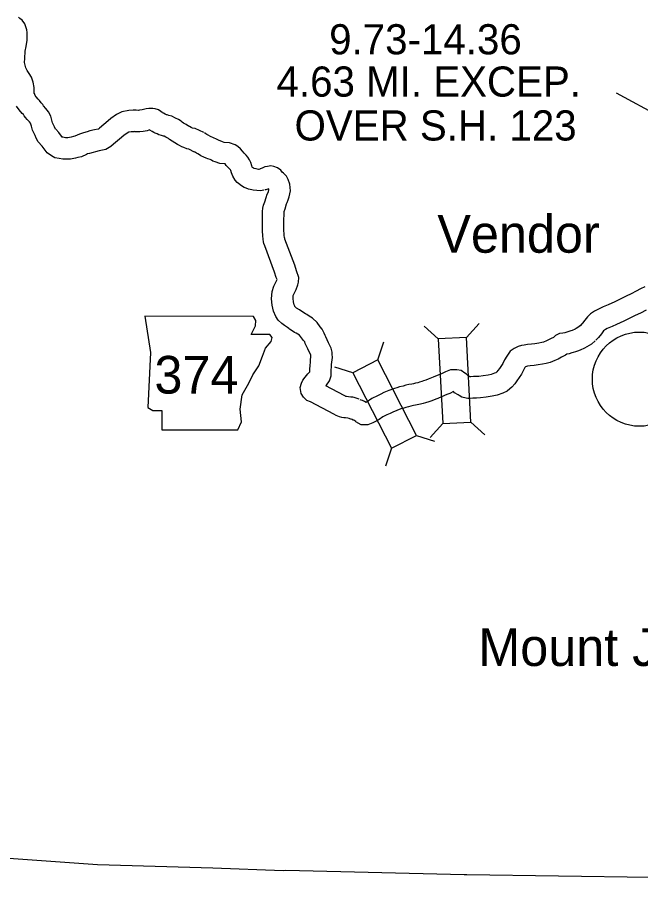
# Model space of a CAD drawing. Extents: x -939622 to -934245, y 1383184 to 1385301.
# Drawn here: x -935197.43 to -935171.2, y 1384046.97 to 1384083.31 of the extents above; entities that cross this region are included whole.
import ezdxf

# ---------------------------------------------------------------- set-up
doc = ezdxf.new("R2010")
doc.units = 0
for name, color, linetype in [('Level 10', 7, 'Continuous'), ('Level 20', 7, 'Continuous'), ('Level 21', 7, 'Continuous'), ('Level 24', 7, 'Continuous'), ('Level 25', 7, 'Continuous'), ('Level 27', 7, 'Continuous'), ('Level 8', 7, 'Continuous')]:
    doc.layers.add(name, color=color, linetype=linetype)

msp = doc.modelspace()

# ---------------------------------------------------------------- linework, layer by layer
at = {"layer": 'Level 10'}
for points in [[(-935189.581, 1384078.459), (-935189.95, 1384078.633), (-935190.055, 1384078.648), (-935190.058, 1384078.649), (-935190.111, 1384078.674), (-935190.186, 1384078.712), (-935190.231, 1384078.736), (-935190.323, 1384078.797), (-935190.43, 1384078.86), (-935190.493, 1384078.902), (-935190.539, 1384078.938), (-935190.639, 1384079.007), (-935190.776, 1384079.074), (-935190.925, 1384079.147), (-935191.052, 1384079.183), (-935191.126, 1384079.201), (-935191.144, 1384079.207), (-935191.157, 1384079.212), (-935191.202, 1384079.236), (-935191.273, 1384079.274), (-935191.316, 1384079.294), (-935191.339, 1384079.309), (-935191.385, 1384079.342), (-935191.492, 1384079.421), (-935191.626, 1384079.456), (-935191.731, 1384079.476), (-935191.889, 1384079.479), (-935192.012, 1384079.46), (-935192.121, 1384079.436), (-935192.181, 1384079.418), (-935192.285, 1384079.399), (-935192.322, 1384079.393), (-935192.429, 1384079.399), (-935192.503, 1384079.4), (-935192.551, 1384079.397), (-935192.742, 1384079.392), (-935193.025, 1384079.33), (-935193.258, 1384079.222), (-935193.499, 1384079.052), (-935193.701, 1384078.874), (-935193.787, 1384078.807), (-935193.964, 1384078.654), (-935194.012, 1384078.612), (-935194.023, 1384078.606), (-935194.173, 1384078.572), (-935194.379, 1384078.528), (-935194.483, 1384078.494), (-935194.636, 1384078.455), (-935194.817, 1384078.399), (-935194.907, 1384078.351), (-935195.01, 1384078.305), (-935195.058, 1384078.294), (-935195.162, 1384078.275), (-935195.308, 1384078.242), (-935195.355, 1384078.241), (-935195.4, 1384078.244), (-935195.51, 1384078.264), (-935195.543, 1384078.269), (-935195.573, 1384078.31), (-935195.687, 1384078.47), (-935195.812, 1384078.599), (-935195.819, 1384078.612), (-935195.862, 1384078.71), (-935195.94, 1384078.878), (-935195.971, 1384078.981), (-935196.019, 1384079.148), (-935196.111, 1384079.328), (-935196.224, 1384079.48), (-935196.32, 1384079.585), (-935196.359, 1384079.636), (-935196.418, 1384079.717), (-935196.493, 1384079.811), (-935196.551, 1384079.871), (-935196.636, 1384079.97), (-935196.672, 1384080.023), (-935196.709, 1384080.101), (-935196.712, 1384080.11), (-935196.72, 1384080.18), (-935196.721, 1384080.353), (-935196.759, 1384080.578), (-935196.835, 1384080.787), (-935196.935, 1384080.948), (-935197.011, 1384081.067), (-935197.043, 1384081.131), (-935197.069, 1384081.19), (-935197.101, 1384081.289), (-935197.122, 1384081.411), (-935197.117, 1384081.578), (-935197.094, 1384081.879), (-935197.053, 1384082.081), (-935197.01, 1384082.342), (-935197.007, 1384082.538), (-935197.013, 1384082.663), (-935197.03, 1384082.782), (-935197.075, 1384082.913), (-935197.117, 1384083.027), (-935197.226, 1384083.182), (-935197.324, 1384083.26), (-935197.372, 1384083.308)], [(-935189.966, 1384077.645), (-935190.211, 1384077.761), (-935190.298, 1384077.773), (-935190.426, 1384077.828), (-935190.505, 1384077.865), (-935190.602, 1384077.914), (-935190.694, 1384077.963), (-935190.798, 1384078.032), (-935190.911, 1384078.098), (-935191.021, 1384078.173), (-935191.07, 1384078.211), (-935191.095, 1384078.228), (-935191.173, 1384078.266), (-935191.25, 1384078.304), (-935191.279, 1384078.312), (-935191.366, 1384078.333), (-935191.467, 1384078.365), (-935191.55, 1384078.403), (-935191.624, 1384078.441), (-935191.679, 1384078.47), (-935191.755, 1384078.506), (-935191.845, 1384078.565), (-935191.856, 1384078.573), (-935191.895, 1384078.564), (-935191.968, 1384078.542), (-935192.135, 1384078.511), (-935192.279, 1384078.489), (-935192.46, 1384078.499), (-935192.481, 1384078.5), (-935192.512, 1384078.498), (-935192.633, 1384078.495), (-935192.736, 1384078.472), (-935192.805, 1384078.44), (-935192.94, 1384078.345), (-935193.127, 1384078.179), (-935193.217, 1384078.11), (-935193.375, 1384077.973), (-935193.491, 1384077.873), (-935193.697, 1384077.756), (-935193.981, 1384077.693), (-935194.143, 1384077.658), (-935194.231, 1384077.629), (-935194.392, 1384077.588), (-935194.47, 1384077.564), (-935194.513, 1384077.541), (-935194.724, 1384077.447), (-935194.876, 1384077.413), (-935194.982, 1384077.393), (-935195.192, 1384077.346), (-935195.373, 1384077.339), (-935195.514, 1384077.35), (-935195.662, 1384077.377), (-935195.849, 1384077.407), (-935195.995, 1384077.483), (-935196.176, 1384077.613), (-935196.3, 1384077.78), (-935196.381, 1384077.893), (-935196.551, 1384078.068), (-935196.632, 1384078.225), (-935196.682, 1384078.339), (-935196.784, 1384078.559), (-935196.834, 1384078.727), (-935196.86, 1384078.814), (-935196.879, 1384078.853), (-935196.919, 1384078.907), (-935197.012, 1384079.009), (-935197.08, 1384079.098), (-935197.132, 1384079.169), (-935197.169, 1384079.215), (-935197.217, 1384079.265), (-935197.351, 1384079.422), (-935197.456, 1384079.575)], [(-935187.221, 1384076.925), (-935187.276, 1384076.914), (-935187.383, 1384076.941), (-935187.46, 1384076.954), (-935187.477, 1384076.961), (-935187.495, 1384076.972), (-935187.53, 1384076.998), (-935187.541, 1384077.009), (-935187.542, 1384077.011), (-935187.558, 1384077.058), (-935187.605, 1384077.203), (-935187.658, 1384077.313), (-935187.727, 1384077.434), (-935187.801, 1384077.515), (-935187.862, 1384077.576), (-935187.884, 1384077.598), (-935187.959, 1384077.678), (-935188.044, 1384077.782), (-935188.151, 1384077.874), (-935188.263, 1384077.951), (-935188.502, 1384078.029), (-935188.725, 1384078.05), (-935188.798, 1384078.072), (-935188.82, 1384078.082), (-935188.864, 1384078.104), (-935188.956, 1384078.148), (-935189.079, 1384078.198), (-935189.147, 1384078.223), (-935189.206, 1384078.248), (-935189.267, 1384078.278), (-935189.304, 1384078.301), (-935189.398, 1384078.353), (-935189.421, 1384078.366), (-935189.448, 1384078.384), (-935189.494, 1384078.411), (-935189.555, 1384078.445)], [(-935187.057, 1384076.04), (-935187.201, 1384076.013), (-935187.503, 1384076.043), (-935187.505, 1384076.044), (-935187.567, 1384076.059), (-935187.705, 1384076.083), (-935187.797, 1384076.12), (-935187.88, 1384076.154), (-935187.994, 1384076.221), (-935188.121, 1384076.315), (-935188.173, 1384076.367), (-935188.261, 1384076.461), (-935188.362, 1384076.627), (-935188.412, 1384076.773), (-935188.443, 1384076.868), (-935188.456, 1384076.896), (-935188.458, 1384076.899), (-935188.499, 1384076.94), (-935188.531, 1384076.972), (-935188.636, 1384077.084), (-935188.682, 1384077.141), (-935188.687, 1384077.142), (-935188.901, 1384077.163), (-935189.105, 1384077.225), (-935189.197, 1384077.264), (-935189.261, 1384077.296), (-935189.319, 1384077.324), (-935189.405, 1384077.359), (-935189.481, 1384077.387), (-935189.579, 1384077.428), (-935189.704, 1384077.489), (-935189.762, 1384077.526), (-935189.831, 1384077.564), (-935189.886, 1384077.594), (-935189.931, 1384077.624), (-935189.945, 1384077.632), (-935189.992, 1384077.659)], [(-935183.041, 1384067.25), (-935183.083, 1384067.264), (-935183.132, 1384067.284), (-935183.25, 1384067.32), (-935183.318, 1384067.334), (-935183.401, 1384067.344), (-935183.5, 1384067.359), (-935183.578, 1384067.369), (-935183.596, 1384067.372), (-935183.605, 1384067.374), (-935183.614, 1384067.377), (-935183.679, 1384067.415), (-935184.444, 1384067.819), (-935184.418, 1384067.848), (-935184.298, 1384068.022), (-935184.228, 1384068.234), (-935184.22, 1384068.463), (-935184.212, 1384068.623), (-935184.204, 1384068.713), (-935184.192, 1384068.817), (-935184.169, 1384069.012), (-935184.182, 1384069.149), (-935184.186, 1384069.235), (-935184.22, 1384069.398), (-935184.29, 1384069.538), (-935184.333, 1384069.627), (-935184.385, 1384069.747), (-935184.449, 1384069.875), (-935184.477, 1384069.937), (-935184.513, 1384070.037), (-935184.598, 1384070.195), (-935184.686, 1384070.291), (-935184.818, 1384070.484), (-935185.001, 1384070.658), (-935185.143, 1384070.745), (-935185.243, 1384070.81), (-935185.309, 1384070.845), (-935185.37, 1384070.884), (-935185.473, 1384070.953), (-935185.496, 1384070.968), (-935185.56, 1384071.013), (-935185.676, 1384071.086), (-935185.712, 1384071.113), (-935185.752, 1384071.153), (-935185.755, 1384071.159), (-935185.781, 1384071.223), (-935185.81, 1384071.351), (-935185.824, 1384071.488), (-935185.815, 1384071.617), (-935185.8, 1384071.67), (-935185.697, 1384071.862), (-935185.624, 1384072.057), (-935185.599, 1384072.177), (-935185.583, 1384072.376), (-935185.677, 1384072.653), (-935185.752, 1384072.892), (-935186.165, 1384073.985), (-935186.174, 1384074.014), (-935186.18, 1384074.049), (-935186.199, 1384074.129), (-935186.205, 1384074.186), (-935186.208, 1384074.354), (-935186.214, 1384074.585), (-935186.214, 1384074.818), (-935186.205, 1384074.995), (-935186.205, 1384075.133), (-935186.205, 1384075.145), (-935186.16, 1384075.261), (-935186.101, 1384075.462), (-935186.08, 1384075.52), (-935186.026, 1384075.629), (-935185.985, 1384075.765), (-935185.934, 1384076.019), (-935185.948, 1384076.151), (-935185.966, 1384076.288), (-935186.03, 1384076.484), (-935186.104, 1384076.625), (-935186.227, 1384076.753), (-935186.279, 1384076.803), (-935186.344, 1384076.88), (-935186.477, 1384076.98), (-935186.63, 1384077.034), (-935186.766, 1384077.057), (-935186.902, 1384077.041), (-935187.012, 1384077.019), (-935187.13, 1384076.969), (-935187.203, 1384076.932), (-935187.223, 1384076.926), (-935187.262, 1384076.915)], [(-935183.326, 1384066.397), (-935183.393, 1384066.419), (-935183.433, 1384066.435), (-935183.468, 1384066.446), (-935183.525, 1384066.453), (-935183.624, 1384066.468), (-935183.69, 1384066.476), (-935183.768, 1384066.486), (-935183.872, 1384066.514), (-935183.94, 1384066.538), (-935184.01, 1384066.566), (-935184.117, 1384066.629), (-935185.096, 1384067.145), (-935185.243, 1384067.194), (-935185.392, 1384067.344), (-935185.481, 1384067.496), (-935185.528, 1384067.742), (-935185.475, 1384067.922), (-935185.419, 1384068.054), (-935185.32, 1384068.185), (-935185.202, 1384068.324), (-935185.125, 1384068.408), (-935185.122, 1384068.412), (-935185.119, 1384068.503), (-935185.109, 1384068.686), (-935185.099, 1384068.8), (-935185.087, 1384068.918), (-935185.074, 1384069.024), (-935185.08, 1384069.086), (-935185.081, 1384069.107), (-935185.098, 1384069.141), (-935185.151, 1384069.251), (-935185.201, 1384069.366), (-935185.263, 1384069.49), (-935185.313, 1384069.602), (-935185.337, 1384069.669), (-935185.392, 1384069.729), (-935185.507, 1384069.897), (-935185.552, 1384069.94), (-935185.625, 1384069.985), (-935185.7, 1384070.034), (-935185.759, 1384070.065), (-935185.86, 1384070.129), (-935185.973, 1384070.204), (-935186.005, 1384070.225), (-935186.06, 1384070.264), (-935186.191, 1384070.347), (-935186.305, 1384070.434), (-935186.451, 1384070.581), (-935186.556, 1384070.737), (-935186.644, 1384070.955), (-935186.7, 1384071.206), (-935186.727, 1384071.472), (-935186.706, 1384071.776), (-935186.638, 1384072.012), (-935186.519, 1384072.235), (-935186.501, 1384072.281), (-935186.533, 1384072.375), (-935186.603, 1384072.599), (-935187.018, 1384073.695), (-935187.051, 1384073.804), (-935187.063, 1384073.871), (-935187.087, 1384073.977), (-935187.104, 1384074.125), (-935187.108, 1384074.335), (-935187.114, 1384074.573), (-935187.114, 1384074.84), (-935187.105, 1384075.017), (-935187.105, 1384075.15), (-935187.1, 1384075.289), (-935187.065, 1384075.415), (-935187.013, 1384075.551), (-935186.958, 1384075.735), (-935186.912, 1384075.869), (-935186.865, 1384075.964), (-935186.858, 1384075.985), (-935186.843, 1384076.06), (-935186.847, 1384076.087), (-935186.851, 1384076.098), (-935186.97, 1384076.062), (-935187.015, 1384076.05)], [(-935171.023, 1384071.983), (-935171.21, 1384071.89), (-935171.389, 1384071.796), (-935171.599, 1384071.688), (-935171.818, 1384071.589), (-935172.286, 1384071.348), (-935172.575, 1384071.226), (-935172.776, 1384071.137), (-935173.009, 1384071.031), (-935173.15, 1384070.957), (-935173.306, 1384070.845), (-935173.437, 1384070.718), (-935173.545, 1384070.573), (-935173.653, 1384070.449), (-935173.751, 1384070.342)], [(-935170.974, 1384070.997), (-935171.207, 1384070.877), (-935171.427, 1384070.778), (-935171.906, 1384070.532), (-935172.217, 1384070.401), (-935172.407, 1384070.316), (-935172.612, 1384070.223), (-935172.675, 1384070.19), (-935172.728, 1384070.151), (-935172.759, 1384070.122), (-935172.843, 1384070.008), (-935172.981, 1384069.85), (-935173.087, 1384069.734)], [(-935173.72, 1384070.373), (-935173.805, 1384070.296), (-935173.912, 1384070.232), (-935173.964, 1384070.203), (-935174.083, 1384070.149), (-935174.143, 1384070.128), (-935174.222, 1384070.102), (-935174.314, 1384070.072), (-935174.346, 1384070.063), (-935174.391, 1384070.05), (-935174.481, 1384070.037), (-935174.611, 1384070.01), (-935174.782, 1384069.936), (-935174.873, 1384069.855), (-935174.962, 1384069.809), (-935175.079, 1384069.744), (-935175.166, 1384069.705), (-935175.288, 1384069.656), (-935175.363, 1384069.637), (-935175.488, 1384069.616), (-935175.65, 1384069.585), (-935175.789, 1384069.569), (-935175.961, 1384069.547), (-935176.106, 1384069.527), (-935176.222, 1384069.506), (-935176.362, 1384069.464), (-935176.53, 1384069.389), (-935176.697, 1384069.273), (-935176.83, 1384069.07), (-935176.926, 1384068.909), (-935177.003, 1384068.75), (-935177.052, 1384068.675), (-935177.146, 1384068.547), (-935177.209, 1384068.455), (-935177.254, 1384068.404), (-935177.281, 1384068.381), (-935177.297, 1384068.368), (-935177.35, 1384068.343), (-935177.486, 1384068.291), (-935177.612, 1384068.266), (-935177.826, 1384068.23), (-935178.007, 1384068.209), (-935178.126, 1384068.204), (-935178.238, 1384068.204), (-935178.348, 1384068.196), (-935178.383, 1384068.192), (-935178.464, 1384068.238), (-935178.532, 1384068.302), (-935178.593, 1384068.351), (-935178.753, 1384068.455), (-935178.942, 1384068.493), (-935179.008, 1384068.493), (-935179.198, 1384068.483), (-935179.41, 1384068.409), (-935179.584, 1384068.327), (-935179.697, 1384068.281), (-935179.931, 1384068.179), (-935180.078, 1384068.12), (-935180.143, 1384068.093), (-935180.236, 1384068.059), (-935180.337, 1384068.021), (-935180.41, 1384067.994), (-935180.502, 1384067.965), (-935180.58, 1384067.944), (-935180.668, 1384067.922), (-935180.765, 1384067.901), (-935180.833, 1384067.892), (-935180.954, 1384067.866), (-935181.075, 1384067.838), (-935181.193, 1384067.809), (-935181.342, 1384067.768), (-935181.46, 1384067.73), (-935181.555, 1384067.705), (-935181.793, 1384067.622), (-935182.002, 1384067.532), (-935182.139, 1384067.468), (-935182.278, 1384067.397), (-935182.511, 1384067.284), (-935182.749, 1384067.114), (-935182.817, 1384067.152), (-935182.904, 1384067.196), (-935182.955, 1384067.214), (-935182.999, 1384067.234)], [(-935173.118, 1384069.704), (-935173.267, 1384069.57), (-935173.46, 1384069.454), (-935173.558, 1384069.399), (-935173.745, 1384069.314), (-935173.853, 1384069.276), (-935173.942, 1384069.247), (-935174.048, 1384069.212), (-935174.1, 1384069.197), (-935174.205, 1384069.167), (-935174.31, 1384069.152), (-935174.358, 1384069.109), (-935174.534, 1384069.017), (-935174.675, 1384068.939), (-935174.816, 1384068.875), (-935175.012, 1384068.798), (-935175.176, 1384068.756), (-935175.327, 1384068.73), (-935175.513, 1384068.695), (-935175.681, 1384068.675), (-935175.844, 1384068.655), (-935175.963, 1384068.638), (-935176.01, 1384068.63), (-935176.05, 1384068.618), (-935176.05, 1384068.618), (-935176.068, 1384068.591), (-935176.133, 1384068.482), (-935176.219, 1384068.304), (-935176.313, 1384068.162), (-935176.412, 1384068.026), (-935176.498, 1384067.901), (-935176.621, 1384067.76), (-935176.708, 1384067.687), (-935176.818, 1384067.598), (-935176.999, 1384067.514), (-935177.235, 1384067.422), (-935177.451, 1384067.381), (-935177.699, 1384067.339), (-935177.938, 1384067.312), (-935178.107, 1384067.304), (-935178.205, 1384067.304), (-935178.257, 1384067.301), (-935178.381, 1384067.285), (-935178.475, 1384067.291), (-935178.55, 1384067.296), (-935178.721, 1384067.335), (-935178.841, 1384067.409), (-935178.883, 1384067.441), (-935179.031, 1384067.525), (-935179.074, 1384067.572), (-935179.224, 1384067.501), (-935179.35, 1384067.451), (-935179.584, 1384067.349), (-935179.737, 1384067.287), (-935179.816, 1384067.254), (-935179.921, 1384067.216), (-935180.024, 1384067.176), (-935180.119, 1384067.143), (-935180.25, 1384067.1), (-935180.358, 1384067.072), (-935180.462, 1384067.046), (-935180.61, 1384067.014), (-935180.681, 1384067.004), (-935180.757, 1384066.988), (-935180.865, 1384066.963), (-935180.968, 1384066.937), (-935181.084, 1384066.906), (-935181.205, 1384066.866), (-935181.29, 1384066.844), (-935181.467, 1384066.782), (-935181.635, 1384066.71), (-935181.744, 1384066.659), (-935181.876, 1384066.592), (-935182.05, 1384066.507), (-935182.2, 1384066.4), (-935182.387, 1384066.302), (-935182.463, 1384066.256), (-935182.536, 1384066.232), (-935182.681, 1384066.175), (-935182.785, 1384066.175), (-935182.954, 1384066.175), (-935183.178, 1384066.309), (-935183.179, 1384066.311), (-935183.228, 1384066.351), (-935183.238, 1384066.356), (-935183.259, 1384066.367), (-935183.292, 1384066.379), (-935183.369, 1384066.413)]]:
    msp.add_lwpolyline(points, dxfattribs=at)
at = {"layer": 'Level 20'}
for p, q in [((-935179.717, 1384069.79), (-935180.305, 1384070.32)), ((-935178.53, 1384069.852), (-935178.001, 1384070.441)), ((-935182.254, 1384068.906), (-935182.011, 1384069.66)), ((-935183.311, 1384068.364), (-935184.065, 1384068.608)), ((-935179.53, 1384066.231), (-935180.06, 1384065.642)), ((-935178.343, 1384066.293), (-935177.755, 1384065.763)), ((-935180.63, 1384065.733), (-935179.876, 1384065.49)), ((-935181.687, 1384065.192), (-935181.93, 1384064.438))]:
    msp.add_line(p, q, dxfattribs=at)
for points in [[(-935179.717, 1384069.79), (-935179.53, 1384066.231), (-935178.343, 1384066.293), (-935178.53, 1384069.852)], [(-935183.311, 1384068.364), (-935181.687, 1384065.192), (-935180.63, 1384065.733), (-935182.254, 1384068.906)]]:
    msp.add_lwpolyline(points, close=True, dxfattribs=at)
at = {"layer": 'Level 21'}
msp.add_lwpolyline([(-935192.057, 1384070.74), (-935191.828, 1384069.217), (-935191.93, 1384066.908), (-935191.727, 1384066.781), (-935191.346, 1384066.781), (-935191.346, 1384065.969), (-935188.149, 1384065.969), (-935187.996, 1384066.299), (-935188.047, 1384066.832), (-935187.971, 1384067.441), (-935187.692, 1384067.923), (-935187.514, 1384068.278), (-935187.26, 1384068.659), (-935187.108, 1384069.065), (-935186.981, 1384069.395), (-935186.753, 1384069.674), (-935186.702, 1384069.851), (-935186.804, 1384069.978), (-935187.59, 1384069.978), (-935187.413, 1384070.334), (-935187.387, 1384070.562), (-935187.493, 1384070.737)], close=True, dxfattribs=at)
at = {"layer": 'Level 25'}
msp.add_line((-935162.912, 1384075.041), (-935172.219, 1384080.124), dxfattribs=at)
at = {"layer": 'Level 27'}
msp.add_circle((-935171.254, 1384068.097), 1.98, dxfattribs=at)
at = {"layer": 'Level 8'}
for points in [[(-935189.198, 1384047.544), (-935194.048, 1384047.685), (-935201.318, 1384048.205), (-935209.225, 1384048.232), (-935209.318, 1384048.227), (-935216.234, 1384048.266)], [(-935153.93, 1384046.983), (-935154.721, 1384046.973), (-935162.564, 1384047.029), (-935162.783, 1384047.029), (-935170.602, 1384047.162), (-935170.806, 1384047.147), (-935178.514, 1384047.263), (-935178.628, 1384047.26), (-935186.135, 1384047.442), (-935186.24, 1384047.43), (-935189.198, 1384047.544)]]:
    msp.add_lwpolyline(points, dxfattribs=at)

# ---------------------------------------------------------------- texts
at = {"layer": 'Level 21'}
msp.add_text('374', height=1.584, dxfattribs=at).set_placement((-935191.659, 1384067.49))
at = {"layer": 'Level 24'}
for s, p in [('Vendor', (-935179.756, 1384073.412)), ('Mount Judea', (-935178.032, 1384056.041))]:
    msp.add_text(s, height=1.584, dxfattribs=at).set_placement(p)
at = {"layer": 'Level 25'}
for s, p in [('9.73-14.36', (-935184.307, 1384081.75)), ('4.63 MI. EXCEP.', (-935186.521, 1384079.973)), ('OVER S.H. 123', (-935185.763, 1384078.128))]:
    msp.add_text(s, height=1.2672, dxfattribs=at).set_placement(p)

doc.saveas('drawing.dxf')
